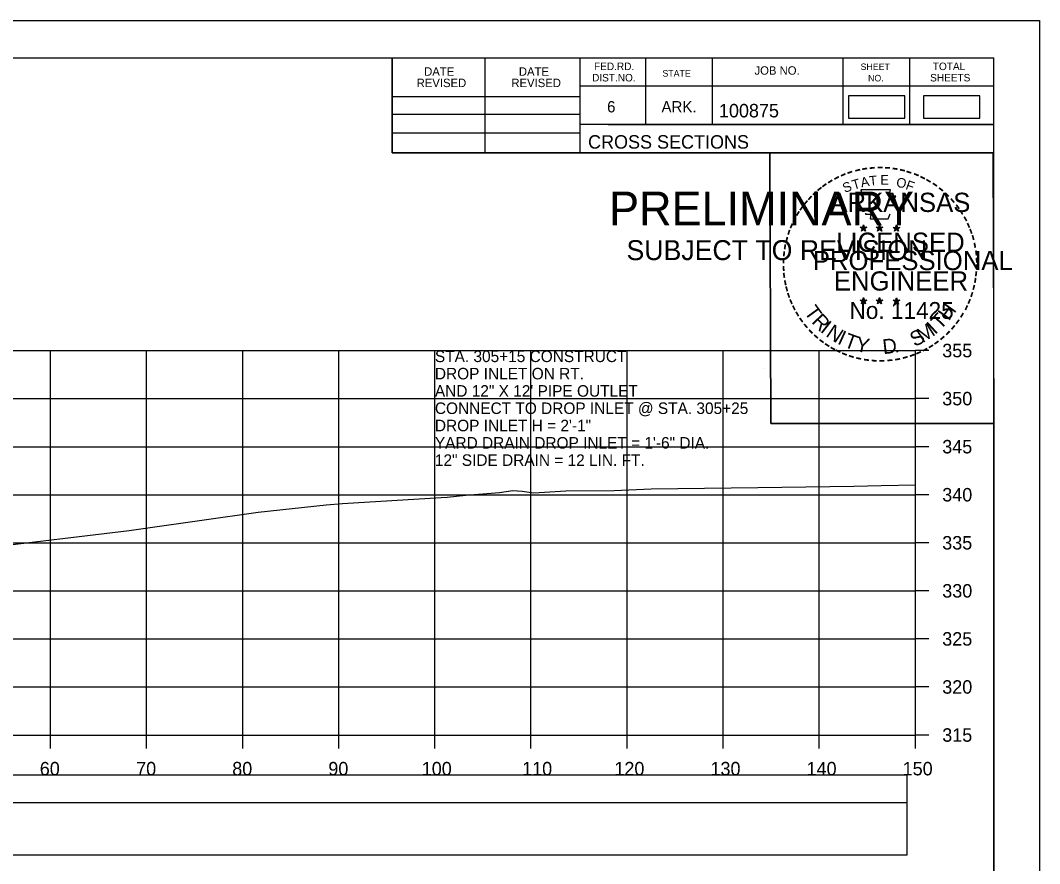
# Model space of a CAD drawing. Extents: x 1368122 to 1710785, y 373130 to 557566.
# Drawn here: x 1369412.4 to 1369518.5, y 373469.3 to 373557 of the extents above; entities that cross this region are included whole.
import ezdxf

# ---------------------------------------------------------------- set-up
doc = ezdxf.new("R2010")
doc.units = 0
for name, color, linetype in [('R_Axis', 7, 'Continuous'), ('R_Axis Annot', 7, 'Continuous'), ('R_Border', 7, 'Continuous'), ('R_Border PE', 7, 'Continuous'), ('R_Border Prem', 7, 'Continuous'), ('R_Drive', 7, 'Continuous'), ('R_Exist Surface', 7, 'Continuous'), ('R_Grid', 7, 'Continuous'), ('R_No Plot', 7, 'Continuous'), ('R_Water Annot', 7, 'Continuous')]:
    doc.layers.add(name, color=color, linetype=linetype)

msp = doc.modelspace()

# ---------------------------------------------------------------- linework, layer by layer
for points in [[(1369206.41, 373475.64), (1369504.71, 373475.64), (1369504.71, 373478.46), (1369206.41, 373478.46)], [(1369206.41, 373470.17), (1369504.71, 373470.17), (1369504.71, 373475.58), (1369206.41, 373475.58)]]:
    msp.add_lwpolyline(points, close=True)
at = {"layer": 'R_Axis'}
for p, q in [((1369505.56, 373482.65), (1369505.56, 373522.65)), ((1369506.96, 373522.65), (1369505.56, 373522.65)), ((1369506.96, 373517.65), (1369505.56, 373517.65)), ((1369506.96, 373512.65), (1369505.56, 373512.65)), ((1369506.96, 373507.65), (1369505.56, 373507.65)), ((1369506.96, 373502.65), (1369505.56, 373502.65)), ((1369506.96, 373497.65), (1369505.56, 373497.65)), ((1369506.96, 373492.65), (1369505.56, 373492.65)), ((1369506.96, 373487.65), (1369505.56, 373487.65)), ((1369205.56, 373482.65), (1369505.56, 373482.65)), ((1369415.56, 373481.25), (1369415.56, 373482.65)), ((1369425.56, 373481.25), (1369425.56, 373482.65)), ((1369435.56, 373481.25), (1369435.56, 373482.65)), ((1369445.56, 373481.25), (1369445.56, 373482.65)), ((1369455.56, 373481.25), (1369455.56, 373482.65)), ((1369465.56, 373481.25), (1369465.56, 373482.65)), ((1369475.56, 373481.25), (1369475.56, 373482.65)), ((1369485.56, 373481.25), (1369485.56, 373482.65)), ((1369495.56, 373481.25), (1369495.56, 373482.65)), ((1369505.56, 373481.25), (1369505.56, 373482.65)), ((1369506.96, 373482.65), (1369505.56, 373482.65))]:
    msp.add_line(p, q, dxfattribs=at)
at = {"layer": 'R_Border'}
for p, q in [((1369197.56, 373553.11), (1369513.74, 373553.11)), ((1369451.1, 373543.23), (1369451.1, 373553.11)), ((1369460.78, 373543.23), (1369460.78, 373553.11)), ((1369470.64, 373553.11), (1369470.64, 373543.23)), ((1369477.48, 373553.11), (1369477.48, 373546.17)), ((1369484.42, 373553.11), (1369484.42, 373546.17)), ((1369498, 373553.11), (1369498, 373546.17)), ((1369504.94, 373553.11), (1369504.94, 373546.17)), ((1369513.74, 373347.65), (1369513.74, 373553.11)), ((1369513.74, 373550.19), (1369513.74, 373550.19)), ((1369513.74, 373550.17), (1369470.64, 373550.17)), ((1369451.1, 373549.09), (1369470.64, 373549.09)), ((1369451.1, 373547.23), (1369470.64, 373547.23)), ((1369513.74, 373546.17), (1369470.64, 373546.17)), ((1369473.6, 373546.17), (1369513.74, 373546.17)), ((1369451.1, 373545.29), (1369470.64, 373545.29)), ((1369513.74, 373543.23), (1369451.1, 373543.23))]:
    msp.add_line(p, q, dxfattribs=at)
at = {"layer": 'R_Border PE'}
for p, q in [((1369499.83, 373535.48), (1369500.17, 373535.37)), ((1369499.83, 373535.48), (1369500.08, 373535.44)), ((1369499.83, 373535.48), (1369500.06, 373535.36)), ((1369499.96, 373535.07), (1369500.17, 373535.37)), ((1369500.17, 373535.74), (1369500.13, 373535.48)), ((1369500.17, 373535.37), (1369500.17, 373535.74)), ((1369500.17, 373535.74), (1369500.22, 373535.49)), ((1369500.52, 373535.48), (1369500.17, 373535.37)), ((1369500.39, 373535.07), (1369500.17, 373535.37)), ((1369500.52, 373535.48), (1369500.24, 373535.43)), ((1369500.39, 373535.07), (1369500.25, 373535.37)), ((1369500.52, 373535.48), (1369500.32, 373535.38)), ((1369501.5, 373535.48), (1369501.84, 373535.37)), ((1369501.5, 373535.48), (1369501.75, 373535.44)), ((1369501.5, 373535.48), (1369501.73, 373535.36)), ((1369501.63, 373535.07), (1369501.84, 373535.37)), ((1369501.84, 373535.74), (1369501.8, 373535.48)), ((1369501.84, 373535.37), (1369501.84, 373535.74)), ((1369501.84, 373535.74), (1369501.89, 373535.49)), ((1369502.19, 373535.48), (1369501.84, 373535.37)), ((1369502.06, 373535.07), (1369501.84, 373535.37)), ((1369502.19, 373535.48), (1369501.91, 373535.43)), ((1369502.06, 373535.07), (1369501.92, 373535.37)), ((1369502.19, 373535.48), (1369501.99, 373535.38)), ((1369503.26, 373535.47), (1369503.61, 373535.36)), ((1369503.26, 373535.47), (1369503.51, 373535.43)), ((1369503.26, 373535.47), (1369503.5, 373535.35)), ((1369503.39, 373535.06), (1369503.61, 373535.36)), ((1369503.61, 373535.72), (1369503.57, 373535.47)), ((1369503.61, 373535.36), (1369503.61, 373535.72)), ((1369503.61, 373535.72), (1369503.66, 373535.47)), ((1369503.96, 373535.47), (1369503.61, 373535.36)), ((1369503.82, 373535.06), (1369503.61, 373535.36)), ((1369503.96, 373535.47), (1369503.67, 373535.42)), ((1369503.82, 373535.06), (1369503.68, 373535.35)), ((1369503.96, 373535.47), (1369503.75, 373535.37)), ((1369499.96, 373535.07), (1369500.08, 373535.32)), ((1369499.96, 373535.07), (1369500.17, 373535.29)), ((1369500.39, 373535.07), (1369500.17, 373535.29)), ((1369501.63, 373535.07), (1369501.75, 373535.32)), ((1369501.63, 373535.07), (1369501.84, 373535.29)), ((1369502.06, 373535.07), (1369501.84, 373535.29)), ((1369503.39, 373535.06), (1369503.52, 373535.31)), ((1369503.39, 373535.06), (1369503.61, 373535.28)), ((1369503.82, 373535.06), (1369503.61, 373535.28)), ((1369499.82, 373527.91), (1369500.17, 373527.8)), ((1369499.82, 373527.91), (1369500.07, 373527.86)), ((1369499.82, 373527.91), (1369500.06, 373527.79)), ((1369500.17, 373528.16), (1369500.13, 373527.91)), ((1369500.17, 373527.8), (1369500.17, 373528.16)), ((1369500.17, 373528.16), (1369500.22, 373527.91)), ((1369500.52, 373527.91), (1369500.17, 373527.8)), ((1369500.52, 373527.91), (1369500.23, 373527.86)), ((1369500.52, 373527.91), (1369500.31, 373527.81)), ((1369501.49, 373527.91), (1369501.84, 373527.8)), ((1369501.49, 373527.91), (1369501.74, 373527.86)), ((1369501.49, 373527.91), (1369501.73, 373527.79)), ((1369501.84, 373528.16), (1369501.8, 373527.91)), ((1369501.84, 373527.8), (1369501.84, 373528.16)), ((1369501.84, 373528.16), (1369501.89, 373527.91)), ((1369502.19, 373527.91), (1369501.84, 373527.8)), ((1369502.19, 373527.91), (1369501.9, 373527.86)), ((1369502.19, 373527.91), (1369501.98, 373527.81)), ((1369503.26, 373527.9), (1369503.61, 373527.79)), ((1369503.26, 373527.9), (1369503.51, 373527.85)), ((1369503.26, 373527.9), (1369503.49, 373527.78)), ((1369503.61, 373528.15), (1369503.57, 373527.9)), ((1369503.61, 373527.79), (1369503.61, 373528.15)), ((1369503.61, 373528.15), (1369503.66, 373527.9)), ((1369503.95, 373527.9), (1369503.61, 373527.79)), ((1369503.95, 373527.9), (1369503.67, 373527.85)), ((1369503.95, 373527.9), (1369503.75, 373527.8)), ((1369499.95, 373527.5), (1369500.17, 373527.8)), ((1369499.95, 373527.5), (1369500.08, 373527.75)), ((1369499.95, 373527.5), (1369500.17, 373527.72)), ((1369500.38, 373527.5), (1369500.17, 373527.8)), ((1369500.38, 373527.5), (1369500.17, 373527.72)), ((1369500.38, 373527.5), (1369500.25, 373527.79)), ((1369501.62, 373527.5), (1369501.84, 373527.8)), ((1369501.62, 373527.5), (1369501.75, 373527.75)), ((1369501.62, 373527.5), (1369501.84, 373527.72)), ((1369502.05, 373527.5), (1369501.84, 373527.8)), ((1369502.05, 373527.5), (1369501.84, 373527.72)), ((1369502.05, 373527.5), (1369501.92, 373527.79)), ((1369503.39, 373527.49), (1369503.61, 373527.79)), ((1369503.39, 373527.49), (1369503.52, 373527.74)), ((1369503.39, 373527.49), (1369503.6, 373527.71)), ((1369503.82, 373527.49), (1369503.6, 373527.71)), ((1369503.82, 373527.49), (1369503.61, 373527.79)), ((1369503.82, 373527.49), (1369503.68, 373527.78))]:
    msp.add_line(p, q, dxfattribs=at)
for points in [[(1369499.87, 373539.36), (1369500.14, 373538.53)], [(1369503.38, 373538.44), (1369503.52, 373538.72), (1369502.83, 373538.7), (1369502.98, 373539.36), (1369499.87, 373539.36)], [(1369500.36, 373536.94), (1369500.36, 373536.85), (1369500.92, 373536.83), (1369500.87, 373536.36), (1369502.74, 373536.36), (1369502.94, 373536.89)], [(1369500.17, 373535.74), (1369500.39, 373535.07), (1369499.83, 373535.48), (1369500.52, 373535.48), (1369499.96, 373535.07), (1369500.17, 373535.74)], [(1369501.84, 373535.74), (1369502.06, 373535.07), (1369501.5, 373535.48), (1369502.19, 373535.48), (1369501.63, 373535.07), (1369501.84, 373535.74)], [(1369503.61, 373535.72), (1369503.82, 373535.06), (1369503.26, 373535.47), (1369503.96, 373535.47), (1369503.39, 373535.06), (1369503.61, 373535.72)], [(1369500.17, 373528.16), (1369500.38, 373527.5), (1369499.82, 373527.91), (1369500.52, 373527.91), (1369499.95, 373527.5), (1369500.17, 373528.16)], [(1369501.84, 373528.16), (1369502.05, 373527.5), (1369501.49, 373527.91), (1369502.19, 373527.91), (1369501.62, 373527.5), (1369501.84, 373528.16)], [(1369503.61, 373528.15), (1369503.82, 373527.49), (1369503.26, 373527.9), (1369503.95, 373527.9), (1369503.39, 373527.49), (1369503.61, 373528.15)]]:
    msp.add_lwpolyline(points, dxfattribs=at)
for centre, radius in [((1369500.17, 373535.37), 0.172), ((1369500.17, 373535.37), 0.145), ((1369500.17, 373535.37), 0.116), ((1369500.17, 373535.37), 0.0991), ((1369500.17, 373535.37), 0.0747), ((1369500.17, 373535.37), 0.0495), ((1369500.17, 373535.37), 0.0296), ((1369501.84, 373535.37), 0.172), ((1369501.84, 373535.37), 0.145), ((1369501.84, 373535.37), 0.116), ((1369501.84, 373535.37), 0.0991), ((1369501.84, 373535.37), 0.0747), ((1369501.84, 373535.37), 0.0495), ((1369501.84, 373535.37), 0.0296), ((1369503.61, 373535.36), 0.172), ((1369503.61, 373535.36), 0.145), ((1369503.61, 373535.36), 0.116), ((1369503.61, 373535.36), 0.0991), ((1369503.61, 373535.36), 0.0747), ((1369503.61, 373535.36), 0.0495), ((1369503.61, 373535.36), 0.0296), ((1369500.17, 373527.8), 0.172), ((1369500.17, 373527.8), 0.145), ((1369500.17, 373527.8), 0.116), ((1369501.84, 373527.8), 0.172), ((1369501.84, 373527.8), 0.145), ((1369501.84, 373527.8), 0.116), ((1369503.61, 373527.79), 0.172), ((1369503.61, 373527.79), 0.145), ((1369503.61, 373527.79), 0.116), ((1369500.17, 373527.8), 0.0991), ((1369500.17, 373527.8), 0.0747), ((1369500.17, 373527.8), 0.0495), ((1369500.17, 373527.8), 0.0296), ((1369501.84, 373527.8), 0.0991), ((1369501.84, 373527.8), 0.0747), ((1369501.84, 373527.8), 0.0495), ((1369501.84, 373527.8), 0.0296), ((1369503.61, 373527.79), 0.0991), ((1369503.61, 373527.79), 0.0747), ((1369503.61, 373527.79), 0.0495), ((1369503.61, 373527.79), 0.0296)]:
    msp.add_circle(centre, radius, dxfattribs=at)
at = {"layer": 'R_Drive'}
for points in [[(1369498.61, 373546.83), (1369504.45, 373546.83), (1369504.45, 373549.14), (1369498.61, 373549.14)], [(1369506.42, 373546.83), (1369512.26, 373546.83), (1369512.26, 373549.14), (1369506.42, 373549.14)]]:
    msp.add_lwpolyline(points, close=True, dxfattribs=at)
at = {"layer": 'R_Exist Surface'}
msp.add_lwpolyline([(1369408.7, 373502.11), (1369423.73, 373503.92), (1369425.43, 373504.16), (1369437.16, 373505.82), (1369444.24, 373506.61), (1369445.94, 373506.74), (1369456.22, 373507.36), (1369456.85, 373507.4), (1369458.79, 373507.6), (1369462.28, 373507.87), (1369463.68, 373508.08), (1369464.63, 373508.03), (1369465.85, 373507.86), (1369469.19, 373508.06), (1369474.2, 373508.09), (1369478.06, 373508.25), (1369489.16, 373508.41), (1369499.16, 373508.55), (1369502, 373508.62), (1369505.56, 373508.67)], dxfattribs=at)
at = {"layer": 'R_Grid'}
for p, q in [((1369205.56, 373522.65), (1369505.56, 373522.65)), ((1369415.56, 373482.65), (1369415.56, 373522.65)), ((1369425.56, 373482.65), (1369425.56, 373522.65)), ((1369435.56, 373482.65), (1369435.56, 373522.65)), ((1369445.56, 373482.65), (1369445.56, 373522.65)), ((1369455.56, 373482.65), (1369455.56, 373522.65)), ((1369465.56, 373482.65), (1369465.56, 373522.65)), ((1369475.56, 373482.65), (1369475.56, 373522.65)), ((1369485.56, 373482.65), (1369485.56, 373522.65)), ((1369495.56, 373482.65), (1369495.56, 373522.65)), ((1369505.56, 373482.65), (1369505.56, 373522.65)), ((1369205.56, 373517.65), (1369505.56, 373517.65)), ((1369205.56, 373512.65), (1369505.56, 373512.65)), ((1369205.56, 373507.65), (1369505.56, 373507.65)), ((1369205.56, 373502.65), (1369505.56, 373502.65)), ((1369205.56, 373497.65), (1369505.56, 373497.65)), ((1369205.56, 373492.65), (1369505.56, 373492.65)), ((1369205.56, 373487.65), (1369505.56, 373487.65)), ((1369205.56, 373482.65), (1369505.56, 373482.65))]:
    msp.add_line(p, q, dxfattribs=at)
at = {"layer": 'R_No Plot'}
for p, q in [((1369185.16, 373557), (1369518.49, 373557)), ((1369489.77, 373520.77), (1369489.77, 373520.77))]:
    msp.add_line(p, q, dxfattribs=at)
for points in [[(1369185.15, 373557), (1369518.49, 373557), (1369518.49, 373343.66), (1369185.15, 373343.66)], [(1369431.48, 373553.11), (1369451.1, 373553.11), (1369451.1, 373543.23), (1369467.21, 373543.23), (1369490.41, 373543.23), (1369490.53, 373515.07), (1369513.74, 373515.07), (1369513.74, 373347.65), (1369197.56, 373347.65), (1369197.56, 373553.11)], [(1369490.41, 373543.23), (1369513.62, 373543.23), (1369513.74, 373515.07), (1369490.53, 373515.07)]]:
    msp.add_lwpolyline(points, close=True, dxfattribs=at)

# ---------------------------------------------------------------- texts
at = {"layer": 'R_Axis Annot'}
for s, p in [('355', (1369508.36, 373521.95)), ('350', (1369508.36, 373516.95)), ('345', (1369508.36, 373511.95)), ('340', (1369508.36, 373506.95)), ('335', (1369508.36, 373501.95)), ('330', (1369508.36, 373496.95)), ('325', (1369508.36, 373491.95)), ('320', (1369508.36, 373486.95)), ('315', (1369508.36, 373481.95)), ('60', (1369414.44, 373478.45)), ('70', (1369424.47, 373478.45)), ('80', (1369434.47, 373478.45)), ('90', (1369444.47, 373478.45)), ('100', (1369454.19, 373478.45)), ('110', (1369464.64, 373478.45)), ('120', (1369474.24, 373478.45)), ('130', (1369484.24, 373478.45)), ('140', (1369494.24, 373478.45)), ('150', (1369504.24, 373478.45))]:
    msp.add_text(s, height=1.4, dxfattribs=at).set_placement(p)
at = {"layer": 'R_Border'}
for s, height, p in [('FED.RD.', 0.782, (1369472.12, 373551.83)), ('SHEET', 0.684, (1369499.86, 373551.83)), ('TOTAL', 0.782, (1369507.38, 373551.83)), ('DATE', 0.879, (1369454.44, 373551.24)), ('DATE', 0.879, (1369464.3, 373551.24)), ('DIST.NO.', 0.782, (1369471.92, 373550.65)), ('STATE', 0.684, (1369479.24, 373551.15)), ('JOB NO.', 0.879, (1369488.82, 373551.35)), ('NO.', 0.684, (1369500.64, 373550.65)), ('SHEETS', 0.782, (1369507.1, 373550.65)), ('REVISED', 0.879, (1369453.66, 373550.06)), ('REVISED', 0.879, (1369463.52, 373550.06)), ('6', 1.17, (1369473.48, 373547.43)), ('ARK.', 1.172, (1369479.14, 373547.43)), ('100875', 1.4, (1369485.12, 373546.91)), ('CROSS SECTIONS', 1.4, (1369471.5, 373543.66))]:
    msp.add_text(s, height=height, rotation=360, dxfattribs=at).set_placement(p)
at = {"layer": 'R_Border PE'}
for s, height, rotation, p in [('-', 1.6, 10.2193, (1369500.04, 373540.89)), ('-', 1.6, 5.8968, (1369500.77, 373541)), ('-', 1.6, 0.1862, (1369501.54, 373541.07)), ('-', 1.6, 357.743, (1369502.27, 373541.06)), ('-', 1.6, 352.1617, (1369503.01, 373541)), ('-', 1.6, 28.7918, (1369497.35, 373539.9)), ('-', 1.6, 24.3072, (1369497.98, 373540.22)), ('-', 1.6, 19.1761, (1369498.61, 373540.49)), ('-', 1.6, 13.6301, (1369499.36, 373540.73)), ('A', 1, 11.2132, (1369499.96, 373539.62)), ('T', 1, 6.0228, (1369500.81, 373539.79)), ('E', 1, 0.8323, (1369501.92, 373539.9)), ('O', 1, 350.4515, (1369503.52, 373539.69)), ('-', 1.6, 347.2049, (1369503.73, 373540.89)), ('-', 1.6, 342.3362, (1369504.36, 373540.73)), ('-', 1.6, 337.8551, (1369505.1, 373540.51)), ('-', 1.6, 334.1211, (1369505.73, 373540.24)), ('-', 1.6, 38.9507, (1369495.7, 373538.76)), ('-', 1.6, 36.2317, (1369496.17, 373539.14)), ('-', 1.6, 34.0636, (1369496.75, 373539.53)), ('S', 1, 21.594, (1369498.22, 373539.04)), ('T', 1, 16.4036, (1369499.14, 373539.37)), ('F', 1, 340.0707, (1369504.47, 373539.46)), ('-', 1.6, 329.6409, (1369506.31, 373539.96)), ('-', 1.6, 325.8627, (1369506.95, 373539.6)), ('-', 1.6, 320.5297, (1369507.56, 373539.17)), ('-', 1.6, 48.423, (1369494.82, 373537.86)), ('-', 1.6, 42.9622, (1369495.26, 373538.34)), ('ARKANSAS', 2, 360, (1369496.72, 373537.07)), ('-', 1.6, 315.5786, (1369508.16, 373538.68)), ('-', 1.6, 309.8797, (1369508.73, 373538.13)), ('-', 1.6, 54.2325, (1369494, 373536.81)), ('-', 1.6, 50.6142, (1369494.41, 373537.38)), ('-', 1.6, 306.6522, (1369509.26, 373537.53)), ('-', 1.6, 62.8713, (1369493.36, 373535.67)), ('-', 1.6, 58.0706, (1369493.67, 373536.28)), ('-', 1.4, 303.6753, (1369509.74, 373536.96)), ('-', 1.6, 299.6684, (1369510.06, 373536.36)), ('-', 1.6, 67.7743, (1369493.1, 373535.06)), ('DWB', 0.01, 360, (1369500.16, 373535.37)), ('DWB', 0.01, 360, (1369501.83, 373535.37)), ('DWB', 0.01, 360, (1369503.6, 373535.36)), ('-', 1.6, 294.6628, (1369510.38, 373535.74)), ('-', 1.6, 290.5728, (1369510.64, 373535.17)), ('-', 1.6, 75.461, (1369492.69, 373533.71)), ('-', 1.6, 72.3945, (1369492.88, 373534.43)), ('LICENSED', 2, 360, (1369497.32, 373532.92)), ('-', 1.6, 285.1233, (1369510.88, 373534.59)), ('-', 1.6, 81.2013, (1369492.55, 373533)), ('-', 1.6, 280.5493, (1369511.08, 373533.84)), ('-', 1.6, 89.0622, (1369492.45, 373531.61)), ('-', 1.6, 85.1863, (1369492.48, 373532.31)), ('PROFESSIONAL', 2, 360, (1369494.89, 373531.02)), ('-', 1.6, 276.5962, (1369511.24, 373533.08)), ('-', 1.6, 274.3301, (1369511.3, 373532.35)), ('-', 1.6, 94.1959, (1369492.49, 373530.88)), ('-', 1.6, 269.9407, (1369511.33, 373531.72)), ('-', 1.6, 98.9479, (1369492.56, 373530.22)), ('ENGINEER', 2, 360, (1369497.08, 373528.89)), ('-', 1.6, 260.9953, (1369511.24, 373530.4)), ('-', 1.6, 263.5172, (1369511.31, 373531.06)), ('-', 1.6, 101.7149, (1369492.7, 373529.48)), ('-', 1.6, 105.4578, (1369492.86, 373528.89)), ('-', 1.6, 255.7626, (1369511.13, 373529.72)), ('-', 1.6, 109.0874, (1369493.07, 373528.26)), ('-', 1.6, 114.0643, (1369493.33, 373527.66)), ('-', 1.6, 247.8887, (1369510.73, 373528.33)), ('-', 1.6, 252.8681, (1369510.95, 373529)), ('-', 1.6, 115.7289, (1369493.63, 373527.04)), ('T', 1.54, 306.0406, (1369493.93, 373526.64)), ('No. 11425', 1.757, 360, (1369498.71, 373525.94)), ('DWB', 0.01, 360, (1369500.16, 373527.79)), ('DWB', 0.01, 360, (1369501.83, 373527.79)), ('DWB', 0.01, 360, (1369503.59, 373527.78)), ('H', 1.54, 54.6088, (1369509.05, 373525.67)), ('-', 1.6, 244.6197, (1369510.47, 373527.7)), ('-', 1.6, 120.4471, (1369493.99, 373526.46)), ('-', 1.6, 125.8934, (1369494.39, 373525.9)), ('R', 1.54, 314.005, (1369494.69, 373525.59)), ('T', 1.54, 46.6444, (1369508.16, 373524.73)), ('-', 1.6, 233.8452, (1369509.67, 373526.3)), ('-', 1.6, 239.0712, (1369510.07, 373526.95)), ('-', 1.6, 130.7181, (1369494.85, 373525.35)), ('-', 1.6, 134.2238, (1369495.37, 373524.8)), ('I', 1.54, 321.9694, (1369495.59, 373524.66)), ('N', 1.54, 326.5002, (1369496.16, 373524.19)), ('I', 1.54, 335.3603, (1369497.37, 373523.4)), ('S', 1.54, 26.9312, (1369505.48, 373523)), ('M', 1.54, 32.6563, (1369506.31, 373523.4)), ('I', 1.54, 42.1136, (1369507.6, 373524.25)), ('-', 1.6, 225.7653, (1369508.76, 373525.17)), ('-', 1.6, 231.2538, (1369509.24, 373525.73)), ('-', 1.6, 138.9338, (1369495.9, 373524.34)), ('-', 1.6, 144.6463, (1369496.45, 373523.93)), ('T', 1.54, 339.8912, (1369498.03, 373523.07)), ('Y', 1.54, 347.8556, (1369499.25, 373522.63)), ('D', 1.54, 6.3969, (1369502.23, 373522.27)), ('-', 1.6, 215.7363, (1369507.69, 373524.19)), ('-', 1.6, 221.0851, (1369508.24, 373524.66)), ('-', 1.6, 148.0898, (1369497.01, 373523.56)), ('-', 1.6, 151.5704, (1369497.59, 373523.23)), ('-', 1.6, 154.6002, (1369498.11, 373522.99)), ('.', 1.54, 13.7642, (1369503.42, 373522.4)), ('-', 1.6, 204.2516, (1369505.97, 373523.13)), ('-', 1.6, 207.3568, (1369506.6, 373523.45)), ('-', 1.6, 212.2491, (1369507.16, 373523.8)), ('-', 1.6, 158.5612, (1369498.74, 373522.73)), ('-', 1.6, 162.7983, (1369499.42, 373522.52)), ('-', 1.6, 167.5555, (1369500.14, 373522.36)), ('-', 1.6, 173.1155, (1369500.91, 373522.25)), ('-', 1.6, 176.5183, (1369501.66, 373522.19)), ('-', 1.6, 181.5918, (1369502.4, 373522.21)), ('-', 1.6, 185.8167, (1369503.21, 373522.29)), ('-', 1.6, 191.2858, (1369503.95, 373522.42)), ('-', 1.6, 195.4743, (1369504.68, 373522.62)), ('-', 1.6, 200.7184, (1369505.35, 373522.86))]:
    msp.add_text(s, height=height, rotation=rotation, dxfattribs=at).set_placement(p)
at = {"layer": 'R_Border Prem'}
for s, height, p in [('PRELIMINARY', 3.5, (1369473.69, 373535.69)), ('DWB', 0.01, (1369474.44, 373537.54)), ('SUBJECT TO REVISION', 2.0751, (1369475.5, 373532.06))]:
    msp.add_text(s, height=height, rotation=360, dxfattribs=at).set_placement(p)
at = {"layer": 'R_Water Annot'}
for s, p in [('STA. 305+15 CONSTRUCT', (1369455.56, 373521.45)), ('DROP INLET ON RT.', (1369455.56, 373519.65)), ('AND 12" X 12\' PIPE OUTLET', (1369455.56, 373517.85)), ('CONNECT TO DROP INLET @ STA. 305+25', (1369455.56, 373516.05)), ('DROP INLET H = 2\'-1"', (1369455.56, 373514.25)), ('YARD DRAIN DROP INLET = 1\'-6" DIA.', (1369455.56, 373512.45)), ('12" SIDE DRAIN = 12 LIN. FT.', (1369455.56, 373510.65))]:
    msp.add_text(s, height=1.2, dxfattribs=at).set_placement(p)

doc.saveas('drawing.dxf')
